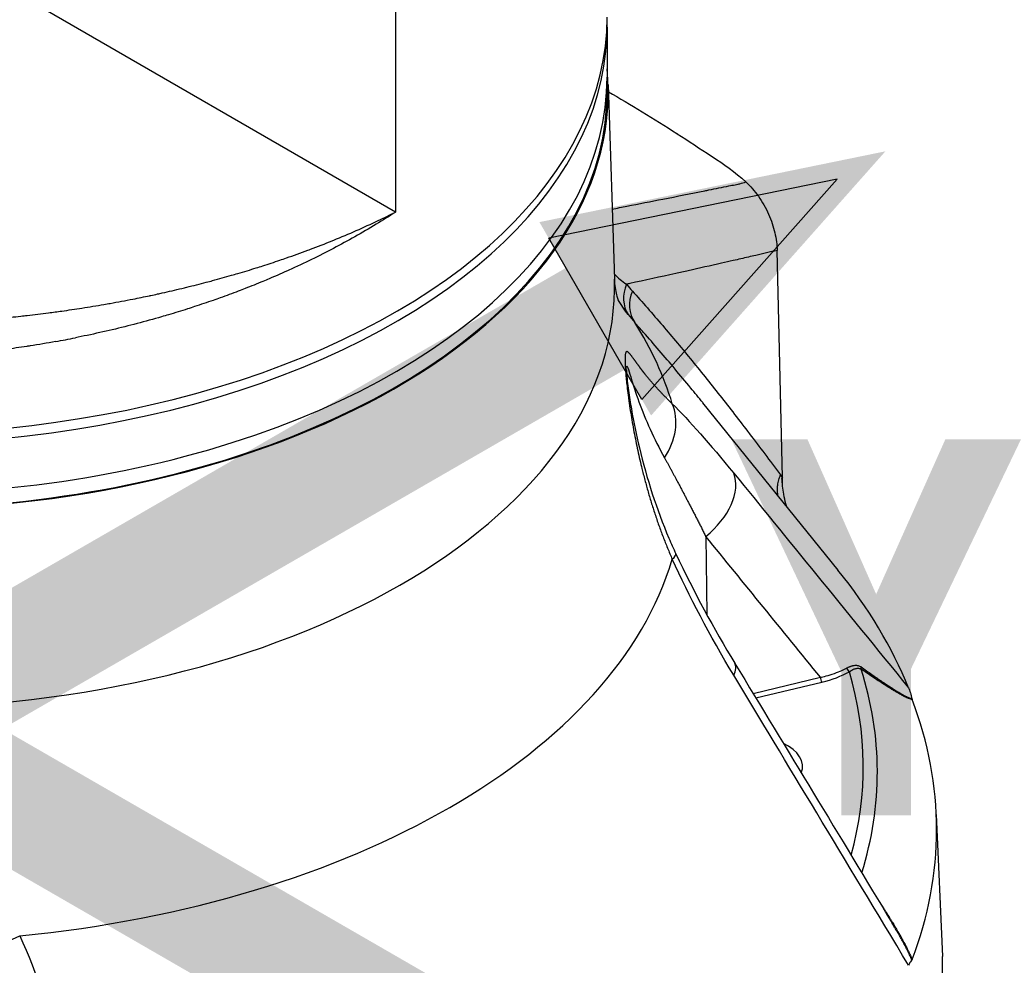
# Model space of a CAD drawing. Header units: millimetres. Extents: x 0 to 4378, y 0 to 2376.
# Tile 529 of 656: x 2749 to 2829, y 910 to 987. Entities that reach past the tile are written whole.
import ezdxf

# ---------------------------------------------------------------- set-up
doc = ezdxf.new("R2010")
doc.units = ezdxf.units.MM
doc.header["$LTSCALE"] = 0.2
doc.layers.add('01_Object Line', color=4, linetype='Continuous')
doc.layers.add('07_Special Line2', color=76, linetype='Continuous')
doc.layers.add('14_Mark', color=7, linetype='Continuous', true_color=0xe03c31)
doc.styles.add('Rainbow-5.0 Style', font='malgunsl.ttf')

# ---------------------------------------------------------------- blocks, each defined once
blk = doc.blocks.new('A$C0a0b2bc4')
for p, q in [((41.71930008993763, 163.6763724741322), (41.71930008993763, 112.0737885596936)), ((41.71930008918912, 112.0737885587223), (-2.969848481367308, 137.875080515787)), ((58.99999999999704, 127.1789753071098), (58.99999999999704, 121.8717475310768)), ((59.08152003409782, 122.5034584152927), (59.59169331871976, 106.5986017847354)), ((73.31876678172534, 90.38506142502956), (72.88828391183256, 108.940977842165)), ((66.80395074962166, 96.49617374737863), (77.85347398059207, 82.81968905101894)), ((73.16780081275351, 90.57915511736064), (73.27887333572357, 90.42994062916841)), ((73.3347547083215, 89.69589719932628), (73.31876678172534, 90.38506142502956)), ((67.05978453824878, 85.57417263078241), (67.13684783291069, 79.1877012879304)), ((67.15049614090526, 78.05662418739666), (67.15050255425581, 78.0560926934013)), ((70.92339744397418, 72.74015909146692), (76.42625228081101, 74.05517127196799)), ((71.14948475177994, 72.36730323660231), (76.54101840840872, 73.6566686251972)), ((85.8908081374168, 62.83490516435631), (86.38636048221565, 51.25172905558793))]:
    blk.add_line(p, q)
for centre, major_axis, ratio, start_param, end_param in [((-2.955857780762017e-12, 127.9954718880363), (59, -4.503342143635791e-14), 0.5773502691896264, 4.101409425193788, 6.283185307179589), ((-2.955857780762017e-12, 127.1789753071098), (59, -4.689391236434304e-14), 0.5773502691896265, 4.084224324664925, 6.295170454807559), ((-2.955857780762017e-12, 123.0964924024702), (59.00000000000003, -5.178843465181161e-14), 0.5773502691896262, 3.998893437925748, 6.283185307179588), ((-2.955857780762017e-12, 121.8717475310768), (59.09165072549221, 8.014422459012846e-15), 0.5773502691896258, 4.745744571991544, 6.338887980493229), ((-2.955857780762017e-12, 121.8717475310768), (59.00000000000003, 4.503342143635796e-15), 0.5773502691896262, 3.973424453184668, 6.283185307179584), ((-75.63831595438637, 227.9573877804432), (164.5503253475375, -100.6016185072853), 0.3513291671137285, 5.967917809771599, 5.973856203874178), ((-2.955857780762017e-12, 105.9614360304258), (59.6019114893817, 4.388850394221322e-15), 0.5773502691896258, 4.737196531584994, 6.301702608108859), ((63.19903910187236, 105.3815953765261), (-2.368057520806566, -1.841820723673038), 0.870762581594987, 5.26342019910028, 6.210688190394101), ((63.67077750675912, 104.8180073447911), (-2.228162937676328, -2.00880310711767), 0.8804475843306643, 5.199810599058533, 6.1677572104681), ((-2.655595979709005, 133.7295605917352), (60.54287430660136, -0.8121384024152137), 0.5091926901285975, 5.005395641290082, 5.034013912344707), ((82.56830777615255, 136.631153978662), (-18.1832721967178, -36.02230437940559), 0.4974367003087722, 6.048828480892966, 6.087912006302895), ((1.387206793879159e-09, 90.0578409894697), (65.25560367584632, -2.882065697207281e-09), 0.5773502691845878, 0.1694651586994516, 0.3520318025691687), ((-0.1387037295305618, 136.9986849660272), (-59.00693297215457, -2.660779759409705), 0.6253754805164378, 1.78346355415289, 1.811642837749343), ((60.09072567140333, 93.89928242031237), (3.558077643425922, 3.512845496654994), 0.7992260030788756, 4.958929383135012, 5.982419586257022), ((65.14702305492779, 88.13340239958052), (3.876821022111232, 3.157571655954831), 0.638680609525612, 4.685765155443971, 6.080709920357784), ((77.87711637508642, 91.69929753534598), (0.7157014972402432, 7.510516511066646), 0.6063612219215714, 1.798054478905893, 1.81461233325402), ((75.92485365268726, 89.59241555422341), (2.40727807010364, 1.790254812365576), 0.867413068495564, 2.140512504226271, 2.169895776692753), ((-2.046363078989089e-12, 90.05784098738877), (65.25560367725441, -6.846606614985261e-13), 0.5773502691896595, 4.881854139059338, 6.113720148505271), ((60.09072567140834, 82.026766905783), (4.522968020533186, 2.131375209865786), 0.1368333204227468, 5.851521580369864, 6.283181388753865), ((60.09072567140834, 82.026766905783), (4.522968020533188, 2.131375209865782), 0.1368333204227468, 6.283181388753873, 6.283188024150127), ((-5.140918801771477e-10, 61.85319587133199), (85.90660579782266, 1.048539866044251e-09), 0.5773502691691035, 0.2304668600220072, 0.4364521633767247), ((65.14702211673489, 72.62363555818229), (4.274898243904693, 2.593309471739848), 0.3496061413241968, 5.797005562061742, 6.282673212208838), ((65.14702211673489, 72.62363555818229), (4.274898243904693, 2.593309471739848), 0.3496061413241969, 6.282673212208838, 6.283178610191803), ((78.7895954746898, 74.75988508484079), (0.1491496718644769, -0.2602887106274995), 0.5751710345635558, 4.176187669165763, 5.499655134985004), ((79.98687268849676, 74.89880357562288), (-0.1705000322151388, -0.2468395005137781), 0.7301919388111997, 5.156942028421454, 5.894525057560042), ((76.5410184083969, 73.9016175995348), (0.06977634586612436, -0.2917726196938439), 0.3124597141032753, 4.08530629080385, 5.629921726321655), ((57.50403603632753, 88.93417263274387), (23.2475358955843, -12.47741501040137), 0.4066503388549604, 5.854651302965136, 6.03469168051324), ((-1.159605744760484e-11, 66.75822831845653), (79.92684109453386, 1.221245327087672e-14), 0.5773502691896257, 6.125546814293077, 6.452078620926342), ((-2.955857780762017e-12, 60.25097345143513), (83.02486869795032, 1.221245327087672e-14), 0.5773502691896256, 0.3066677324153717, 0.3066825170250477), ((-1.20508047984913e-11, 66.32073427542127), (81.0759077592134, 1.068589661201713e-14), 0.5773502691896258, 6.10607286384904, 6.463545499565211), ((83.95928623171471, 72.43030251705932), (0.02813664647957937, -0.2773602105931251), 0.2744758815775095, 5.173375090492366, 5.485464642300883), ((-3.865352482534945e-12, 61.61004274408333), (85.91700522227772, 6.869504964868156e-14), 0.5773502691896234, 6.067398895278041, 6.49897171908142), ((70.71067811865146, 66.75822831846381), (4.250000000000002, 7.63278329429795e-16), 0.5773502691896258, 1.133843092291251, 1.133855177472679), ((70.71067811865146, 66.75822831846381), (4.250000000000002, 3.816391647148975e-16), 0.5773502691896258, 6.069624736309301, 7.169765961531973), ((70.71067811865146, 66.75822831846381), (-4.250000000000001, 2.530267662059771e-13), 0.5773502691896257, 2.677830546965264, 2.677851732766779), ((57.5036983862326, 44.58209791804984), (23.24786992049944, 12.47761207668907), 0.4066477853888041, 0.2836536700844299, 0.2836620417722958), ((10.28190004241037, 53.26962802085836), (-4.563237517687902, -2.043737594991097), 0.1232512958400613, 0.6512047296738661, 1.674694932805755), ((-2.955857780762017e-12, 50.01979971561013), (86.4127087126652, 1.450228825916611e-14), 0.5773502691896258, 3.116897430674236, 6.307880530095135), ((83.95928599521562, 51.45322181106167), (0.06099550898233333, 0.5026406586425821), 0.1065215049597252, 3.236186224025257, 3.54827662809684)]:
    blk.add_ellipse(centre, major_axis=major_axis, ratio=ratio, start_param=start_param, end_param=end_param)
for points, knots in [([(59.10077278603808, 121.9032460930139), (60.01713601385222, 121.3730720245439), (60.9336186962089, 120.8281547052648), (61.84992176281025, 120.2695353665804), (62.79947269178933, 119.6906466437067), (63.74883054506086, 119.0970447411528), (64.69639265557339, 118.4907629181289), (64.70528493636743, 118.4850733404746), (64.714177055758, 118.4793826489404), (64.72306901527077, 118.4736908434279), (65.65898131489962, 117.8746068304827), (66.59356845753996, 117.2557057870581), (67.52844941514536, 116.6413450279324), (67.5477045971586, 116.6286914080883), (67.56695547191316, 116.6160426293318), (67.58620235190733, 116.6033987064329), (68.51031167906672, 115.9963202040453), (69.43419897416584, 115.3732696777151), (70.34263064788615, 114.5316169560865)], [0.5036687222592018, 0.5036687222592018, 0.5036687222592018, 0.5036687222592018, 0.624639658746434, 0.624639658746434, 0.624639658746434, 0.75, 0.75, 0.75, 0.751176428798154, 0.751176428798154, 0.751176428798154, 0.875, 0.875, 0.875, 0.877550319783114, 0.877550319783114, 0.877550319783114, 0.999999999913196, 0.999999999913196, 0.999999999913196, 0.999999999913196]), ([(59.4083736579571, 112.3136656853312), (59.81089033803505, 112.3926692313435), (60.21169098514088, 112.4714489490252), (61.60187278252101, 112.745090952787), (62.5823730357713, 112.9387912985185), (64.71104613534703, 113.3608404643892), (65.8546732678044, 113.5885895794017), (67.0930687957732, 113.8362997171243), (67.20295943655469, 113.8582901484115), (67.86251266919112, 113.9903319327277), (68.40867386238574, 114.0999124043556), (69.0335100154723, 114.2255516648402), (69.1158764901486, 114.2419873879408), (69.36921272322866, 114.2915500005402), (69.53791691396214, 114.3264562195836), (69.7519949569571, 114.3701351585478), (69.79731194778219, 114.3793461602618), (69.84267498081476, 114.388484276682)], [0.1899810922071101, 0.1899810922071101, 0.1899810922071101, 0.1899810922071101, 0.280114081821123, 0.280114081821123, 0.503954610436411, 0.503954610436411, 0.771411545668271, 0.771411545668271, 0.797493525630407, 0.797493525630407, 0.928160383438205, 0.928160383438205, 0.947989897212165, 0.947989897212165, 0.98899139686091, 0.98899139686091, 1, 1, 1, 1]), ([(70.34263064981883, 114.5316169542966), (70.70503328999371, 114.1958023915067), (71.05012817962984, 113.7945878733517), (71.68013660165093, 112.9044296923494), (71.96414908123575, 112.408273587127), (72.41294371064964, 111.3978381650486), (72.58011311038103, 110.8845458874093), (72.80989635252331, 109.8896563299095), (72.87508747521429, 109.3980602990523), (72.88828372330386, 108.9409780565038)], [-0.6617990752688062, -0.6617990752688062, -0.6617990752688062, -0.6617990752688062, -0.5003069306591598, -0.5003069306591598, -0.3310685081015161, -0.3310685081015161, -0.1652450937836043, -0.1652450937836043, -7.494949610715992e-06, -7.494949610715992e-06, -7.494949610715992e-06, -7.494949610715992e-06]), ([(41.71930008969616, 112.0737885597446), (41.19779765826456, 111.7338465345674), (40.66674965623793, 111.3995675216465), (39.55597696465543, 110.7243562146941), (38.97518765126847, 110.3840876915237), (37.81623547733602, 109.7298068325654), (37.23884027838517, 109.4152878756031), (36.06340010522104, 108.7977574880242), (35.46528110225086, 108.4947969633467), (34.24738891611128, 107.9004433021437), (33.62750774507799, 107.6091291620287), (32.93217857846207, 107.2947655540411), (32.86556915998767, 107.2647747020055), (32.33280998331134, 107.0258891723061), (31.86113381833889, 106.8203843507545), (31.21507513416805, 106.5470291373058), (31.04519918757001, 106.4758995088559), (30.39777378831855, 106.2076483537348), (29.91594375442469, 106.0138332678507), (29.24289609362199, 105.7511505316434), (29.0554265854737, 105.6788336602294), (28.37865568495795, 105.4208232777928), (27.88579526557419, 105.238643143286), (27.19691146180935, 104.9919041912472), (27.0039733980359, 104.923647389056), (26.30933591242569, 104.6809405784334), (25.80471107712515, 104.5102926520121), (25.10478079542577, 104.2813644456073), (24.91192121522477, 104.2190901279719), (24.20427905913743, 103.9935308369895), (23.68719446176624, 103.8343884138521), (22.97790703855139, 103.6237779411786), (22.78749597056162, 103.5679899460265), (22.59512625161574, 103.5123831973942), (22.59341441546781, 103.5118884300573), (21.92965718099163, 103.3200674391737), (21.26381138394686, 103.1365611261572), (19.9231551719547, 102.7846506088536), (19.24832810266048, 102.6162799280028), (17.89030724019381, 102.2947809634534), (17.20710356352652, 102.1416722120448), (16.19820887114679, 101.9281483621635), (15.87545327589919, 101.8617102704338), (15.55187032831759, 101.7969673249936)], [2.40414694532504e-12, 2.40414694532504e-12, 2.40414694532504e-12, 2.40414694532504e-12, 0.0120089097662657, 0.0120089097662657, 0.0246858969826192, 0.0246858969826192, 0.0368722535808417, 0.0368722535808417, 0.0491074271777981, 0.0491074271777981, 0.0614150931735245, 0.0614150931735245, 0.0627168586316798, 0.0627168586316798, 0.0718113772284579, 0.0718113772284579, 0.0750390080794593, 0.0750390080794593, 0.0840671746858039, 0.0840671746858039, 0.08753602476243, 0.08753602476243, 0.096548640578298, 0.096548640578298, 0.100041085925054, 0.100041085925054, 0.10908925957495, 0.10908925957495, 0.112520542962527, 0.112520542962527, 0.121654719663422, 0.121654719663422, 0.125, 0.125, 0.125030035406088, 0.125030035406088, 0.136645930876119, 0.136645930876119, 0.14828701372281, 0.14828701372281, 0.159942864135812, 0.159942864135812, 0.165405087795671, 0.165405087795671, 0.165405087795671, 0.165405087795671]), ([(16.09019639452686, 104.2256139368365), (16.69119333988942, 104.3192956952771), (17.28901750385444, 104.4177565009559), (18.05829139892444, 104.5512364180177), (18.23262871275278, 104.5819408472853), (19.02722005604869, 104.7239563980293), (19.64428984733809, 104.8400207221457), (20.71513872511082, 105.0515432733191), (21.17046000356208, 105.1447164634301), (21.65167032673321, 105.2466334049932), (21.67948304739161, 105.2525362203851), (21.892932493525, 105.2979317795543), (22.07825196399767, 105.3378924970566), (22.39322978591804, 105.4067443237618), (22.52309627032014, 105.4354037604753), (23.18830521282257, 105.5835998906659), (23.72184588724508, 105.7070668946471), (24.3901003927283, 105.8675886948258), (24.52718750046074, 105.9008320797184), (25.19562161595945, 106.0644632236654), (25.72442628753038, 106.1986664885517), (26.42165729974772, 106.3819813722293), (26.59307497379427, 106.4275661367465), (27.28674715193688, 106.6141314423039), (27.80583724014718, 106.7585856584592), (28.48638730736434, 106.9543995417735), (28.65156964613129, 107.0024341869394), (29.32768194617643, 107.2011287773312), (29.8347317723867, 107.3550446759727), (30.51154722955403, 107.5671002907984), (30.6856240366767, 107.6222395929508), (31.32978311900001, 107.8285002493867), (31.79593963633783, 107.9821864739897), (32.4407987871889, 108.200944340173), (32.62370029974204, 108.2636963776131), (33.39609427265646, 108.5316780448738), (33.97924928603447, 108.7416784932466), (34.62420541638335, 108.9824947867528), (34.69314537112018, 109.0083471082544), (35.35673057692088, 109.2582619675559), (35.94369915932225, 109.487636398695), (36.56898598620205, 109.740980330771), (36.61513617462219, 109.7597324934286), (37.28495378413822, 110.0326800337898), (37.89947949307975, 110.292948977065), (39.10996165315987, 110.8254901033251), (39.70591537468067, 111.0977661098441), (40.77447979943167, 111.6045913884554), (41.25018002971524, 111.8372414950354), (41.71930008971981, 112.0737885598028)], [0.839908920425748, 0.839908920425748, 0.839908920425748, 0.839908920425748, 0.849969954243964, 0.849969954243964, 0.852924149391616, 0.852924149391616, 0.863455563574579, 0.863455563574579, 0.871303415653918, 0.871303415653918, 0.871784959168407, 0.871784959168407, 0.875, 0.875, 0.877258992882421, 0.877258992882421, 0.886581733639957, 0.886581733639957, 0.88899155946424, 0.88899155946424, 0.89834749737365, 0.89834749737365, 0.901406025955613, 0.901406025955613, 0.910751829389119, 0.910751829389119, 0.913757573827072, 0.913757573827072, 0.92308825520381, 0.92308825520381, 0.926333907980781, 0.926333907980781, 0.935141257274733, 0.935141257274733, 0.938649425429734, 0.938649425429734, 0.950022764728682, 0.950022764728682, 0.951386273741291, 0.951386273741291, 0.963167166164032, 0.963167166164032, 0.964107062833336, 0.964107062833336, 0.976823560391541, 0.976823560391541, 0.989542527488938, 0.989542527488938, 0.999999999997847, 0.999999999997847, 0.999999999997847, 0.999999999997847]), ([(72.88828372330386, 108.9409780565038), (72.30467132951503, 108.805364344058), (71.72093157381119, 108.6690456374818), (71.13740887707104, 108.5337988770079), (70.93951547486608, 108.4879318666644), (70.74164447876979, 108.4421729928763), (70.54379605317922, 108.3965217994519), (70.12920597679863, 108.3008600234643), (69.71471099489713, 108.2056581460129), (69.30030622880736, 108.1108909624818), (68.98456980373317, 108.0386875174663), (68.66888574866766, 107.9667364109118), (68.35325234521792, 107.8950284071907), (67.44495205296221, 107.68867381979), (66.53706817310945, 107.4843253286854), (65.62956015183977, 107.2817731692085), (65.2861715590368, 107.2051302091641), (64.9428364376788, 107.1287430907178), (64.59955317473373, 107.0526037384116), (63.34902514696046, 106.7752398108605), (62.09918015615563, 106.5011446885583), (60.84993084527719, 106.2298819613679), (60.76421798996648, 106.2112702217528), (60.67850789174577, 106.1926718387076), (60.59280057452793, 106.1740866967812)], [0, 0, 0, 0, 0.142165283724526, 0.142165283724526, 0.142165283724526, 0.190378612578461, 0.190378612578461, 0.190378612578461, 0.291409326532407, 0.291409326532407, 0.291409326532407, 0.368384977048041, 0.368384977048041, 0.368384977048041, 0.589898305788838, 0.589898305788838, 0.589898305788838, 0.673715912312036, 0.673715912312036, 0.673715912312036, 0.979050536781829, 0.979050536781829, 0.979050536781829, 1, 1, 1, 1]), ([(59.59169331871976, 106.5986017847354), (59.59956350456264, 106.3532455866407), (59.62107035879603, 106.1132415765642), (59.68261581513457, 105.6775024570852), (59.72255484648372, 105.4819021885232), (59.80289919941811, 105.1624889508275), (59.8431688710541, 105.0387377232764), (59.89608228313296, 104.8933174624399), (59.91195388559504, 104.8587081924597), (59.91195388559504, 104.8587081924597)], [5.516304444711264, 5.516304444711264, 5.516304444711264, 5.516304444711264, 5.579154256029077, 5.579154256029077, 5.64200406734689, 5.64200406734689, 5.704853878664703, 5.704853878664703, 5.757961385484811, 5.757961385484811, 5.757961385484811, 5.757961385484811]), ([(-24.24660150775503, 105.6369079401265), (-24.23085628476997, 105.6331133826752), (-24.21510884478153, 105.6293228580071), (-24.04575899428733, 105.5886081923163), (-23.89194872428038, 105.5520636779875), (-23.6184451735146, 105.4878475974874), (-23.49882344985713, 105.4600211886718), (-22.86947182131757, 105.3149806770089), (-22.35659167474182, 105.2014704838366), (-21.29904933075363, 104.9769674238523), (-20.75407322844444, 104.8663791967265), (-19.90062687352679, 104.7011137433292), (-19.59432945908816, 104.6433698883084), (-18.47933952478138, 104.4388603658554), (-17.66512264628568, 104.3003151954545), (-16.25516449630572, 104.0788963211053), (-15.66216103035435, 103.9913038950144), (-14.40501290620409, 103.8172717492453), (-13.74024824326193, 103.7320295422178), (-12.68074472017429, 103.6069290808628), (-12.28787605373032, 103.5628669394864), (-11.34522741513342, 103.4626851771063), (-10.79608221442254, 103.4088154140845), (-9.713849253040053, 103.311360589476), (-9.18077330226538, 103.2675159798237), (-8.133625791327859, 103.1894362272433), (-7.619564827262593, 103.154910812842), (-6.801411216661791, 103.105928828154), (-6.497401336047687, 103.0890382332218), (-5.604794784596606, 103.0432571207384), (-5.016080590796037, 103.017933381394), (-3.857220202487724, 102.977620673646), (-3.287080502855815, 102.9623280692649), (-2.295318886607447, 102.9435934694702), (-1.873724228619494, 102.938101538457), (-1.17864326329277, 102.9331127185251), (-0.9051721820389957, 102.932187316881), (-0.4517063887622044, 102.9323654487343), (-0.2717113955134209, 102.9328846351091), (0.5074836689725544, 102.9370710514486), (1.107826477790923, 102.9452061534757), (2.199883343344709, 102.9689847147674), (2.691439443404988, 102.9829877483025), (3.793184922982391, 103.0218015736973), (4.403345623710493, 103.0484061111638), (5.513705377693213, 103.1061180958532), (6.014168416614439, 103.135583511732), (7.107349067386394, 103.2074780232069), (7.699674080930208, 103.251303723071), (8.834401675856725, 103.3445313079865), (9.377107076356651, 103.3932349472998), (10.02859806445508, 103.4565967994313), (10.13953170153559, 103.4675578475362), (10.53672666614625, 103.5074178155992), (10.82242462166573, 103.5372339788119), (11.27602074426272, 103.5863710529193), (11.4444019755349, 103.6050092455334), (12.19422531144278, 103.6897665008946), (12.7730856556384, 103.7599924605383), (13.71226765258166, 103.8816293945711), (14.07430526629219, 103.9304042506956), (14.43521608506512, 103.9808955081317)], [0.6220860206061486, 0.6220860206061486, 0.6220860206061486, 0.6220860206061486, 0.622357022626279, 0.622357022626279, 0.625, 0.625, 0.62705057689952, 0.62705057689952, 0.63577706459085, 0.63577706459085, 0.644936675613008, 0.644936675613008, 0.650038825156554, 0.650038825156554, 0.663453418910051, 0.663453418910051, 0.673107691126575, 0.673107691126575, 0.683829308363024, 0.683829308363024, 0.690122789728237, 0.690122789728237, 0.698895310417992, 0.698895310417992, 0.707405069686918, 0.707405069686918, 0.715606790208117, 0.715606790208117, 0.720455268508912, 0.720455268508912, 0.729840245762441, 0.729840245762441, 0.738925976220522, 0.738925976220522, 0.745643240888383, 0.745643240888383, 0.75, 0.75, 0.752867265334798, 0.752867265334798, 0.762411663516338, 0.762411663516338, 0.770215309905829, 0.770215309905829, 0.779904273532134, 0.779904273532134, 0.787870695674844, 0.787870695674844, 0.797338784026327, 0.797338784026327, 0.806071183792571, 0.806071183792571, 0.807865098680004, 0.807865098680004, 0.8125, 0.8125, 0.815242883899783, 0.815242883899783, 0.824734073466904, 0.824734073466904, 0.830718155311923, 0.830718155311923, 0.830718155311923, 0.830718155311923]), ([(61.06454355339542, 105.6105040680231), (61.46506674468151, 105.1662520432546), (61.87187744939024, 104.7087943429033), (62.28488099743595, 104.2379046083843), (62.69623505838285, 103.7688955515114), (63.11373242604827, 103.2865611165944), (63.53729908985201, 102.790727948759), (63.93215698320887, 102.3285016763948), (64.33228938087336, 101.8545446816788), (64.73765369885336, 101.368761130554), (65.13383306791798, 100.8939847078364), (65.53500988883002, 100.4079114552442), (65.94116177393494, 99.91049637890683), (66.33881398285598, 99.42349087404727), (66.74123515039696, 98.92561315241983), (67.14842194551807, 98.41686616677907), (67.54768537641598, 97.91801878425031), (67.95153072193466, 97.40872090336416), (68.35997279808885, 96.88902111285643), (68.75704727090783, 96.38378540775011), (69.15846615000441, 95.86871870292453), (69.56426062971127, 95.34391042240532), (69.96428715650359, 94.82656175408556), (70.36856572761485, 94.29974634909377), (70.77714410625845, 93.76359535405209), (71.19179402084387, 93.21947707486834), (71.61087233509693, 92.6657433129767), (72.03444915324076, 92.10258242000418), (72.45802597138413, 91.53942152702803), (72.88610118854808, 90.9668332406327), (73.3187667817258, 90.38506142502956)], [0, 0, 0, 0, 0.111506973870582, 0.111506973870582, 0.111506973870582, 0.222568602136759, 0.222568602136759, 0.222568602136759, 0.326102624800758, 0.326102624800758, 0.326102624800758, 0.427290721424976, 0.427290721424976, 0.427290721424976, 0.526361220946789, 0.526361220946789, 0.526361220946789, 0.623503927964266, 0.623503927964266, 0.623503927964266, 0.717942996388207, 0.717942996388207, 0.717942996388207, 0.811039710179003, 0.811039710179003, 0.811039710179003, 0.905519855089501, 0.905519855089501, 0.905519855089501, 0.999999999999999, 0.999999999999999, 0.999999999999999, 0.999999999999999]), ([(13.94225815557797, 101.4901387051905), (13.24884801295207, 101.3644664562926), (12.55168982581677, 101.2464583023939), (11.75983464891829, 101.1218468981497), (11.66884389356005, 101.1076677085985), (11.0062276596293, 101.0054283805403), (10.43187182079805, 100.922362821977), (9.27941860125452, 100.7668061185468), (8.701326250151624, 100.6943034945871), (7.542201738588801, 100.5599673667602), (6.961170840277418, 100.4981303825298), (5.797114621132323, 100.3852066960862), (5.214089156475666, 100.3341221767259), (4.231884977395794, 100.2572229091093), (3.832869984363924, 100.228524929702), (2.847677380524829, 100.1639111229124), (2.261576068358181, 100.1309325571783), (1.136073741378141, 100.0779977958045), (0.5943093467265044, 100.0571463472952), (0.05370955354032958, 100.0409351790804), (-0.6624424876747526, 100.0194849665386), (-1.375754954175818, 100.0061727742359), (-2.80122049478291, 99.99559615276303), (-3.513373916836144, 99.99833211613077), (-4.935374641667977, 100.0198018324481), (-5.645224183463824, 100.0385099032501), (-7.060388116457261, 100.0917885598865), (-7.765708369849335, 100.1262832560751), (-9.082542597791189, 100.2056132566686), (-9.694200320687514, 100.2484937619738), (-10.6798964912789, 100.3274062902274), (-11.05422445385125, 100.3596599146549), (-12.3645677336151, 100.4806221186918), (-13.29500031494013, 100.5810017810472), (-15.14446469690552, 100.8093761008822), (-16.06346439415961, 100.9374351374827), (-17.88907497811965, 101.2209141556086), (-18.79562959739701, 101.3764304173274), (-20.19536305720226, 101.6394811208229), (-20.69463681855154, 101.7379540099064), (-21.6301475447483, 101.9312151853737), (-22.06701888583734, 102.0251210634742), (-23.22879529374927, 102.2846181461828), (-23.95130745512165, 102.4563355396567), (-25.38450132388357, 102.8179044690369), (-26.09519257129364, 103.0077400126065), (-27.16871508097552, 103.3107828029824), (-27.53616235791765, 103.417472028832), (-27.90175161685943, 103.5266060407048)], [0.174423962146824, 0.174423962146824, 0.174423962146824, 0.174423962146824, 0.186030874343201, 0.186030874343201, 0.187536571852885, 0.187536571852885, 0.19698807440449, 0.19698807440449, 0.206429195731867, 0.206429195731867, 0.215867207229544, 0.215867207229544, 0.225307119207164, 0.225307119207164, 0.231761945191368, 0.231761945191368, 0.24124683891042, 0.24124683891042, 0.25, 0.250036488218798, 0.250036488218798, 0.261644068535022, 0.261644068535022, 0.273251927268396, 0.273251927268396, 0.284841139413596, 0.284841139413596, 0.296375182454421, 0.296375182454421, 0.306393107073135, 0.306393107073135, 0.312531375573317, 0.312531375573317, 0.327890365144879, 0.327890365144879, 0.343285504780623, 0.343285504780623, 0.358735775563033, 0.358735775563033, 0.367376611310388, 0.367376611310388, 0.37502242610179, 0.37502242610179, 0.387822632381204, 0.387822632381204, 0.400611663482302, 0.400611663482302, 0.4073154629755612, 0.4073154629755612, 0.4073154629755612, 0.4073154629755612]), ([(66.80900942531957, 96.49915618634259), (66.48148986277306, 96.9043588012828), (66.15692441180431, 97.30282089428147), (65.40052255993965, 98.22413394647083), (64.97113211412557, 98.74141122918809), (64.11382021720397, 99.76266076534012), (63.68614155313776, 100.2660856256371), (62.82629776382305, 101.2661177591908), (62.39457173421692, 101.7617520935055), (61.72863486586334, 102.5164108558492), (61.49018733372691, 102.7845874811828), (61.2537433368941, 103.0485137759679)], [0.5195872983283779, 0.5195872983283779, 0.5195872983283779, 0.5195872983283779, 0.599951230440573, 0.599951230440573, 0.708596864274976, 0.708596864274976, 0.819646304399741, 0.819646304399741, 0.934883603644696, 0.934883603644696, 1, 1, 1, 1]), ([(60.56939191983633, 99.17279899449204), (60.56806600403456, 99.21414884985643), (60.56732742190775, 99.25204317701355), (60.56631884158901, 99.59265351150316), (60.61807018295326, 99.52416651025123), (60.75062968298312, 99.17713171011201), (60.832832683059, 98.90439101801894), (61.11267611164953, 97.99980491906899), (61.33891754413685, 97.2897019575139), (62.13038281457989, 95.10953906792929), (62.80931012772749, 93.56135525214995), (63.68174013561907, 91.99887223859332)], [0.4930643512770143, 0.4930643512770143, 0.4930643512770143, 0.4930643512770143, 0.5, 0.5, 0.5625, 0.5625, 0.624999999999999, 0.624999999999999, 0.749999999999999, 0.749999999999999, 1, 1, 1, 1]), ([(60.56939191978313, 99.17279899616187), (60.5699346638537, 99.15587304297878), (60.57108441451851, 99.12803644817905), (60.57512452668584, 99.05395675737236), (60.57825449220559, 99.00510562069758), (60.58774076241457, 98.87608576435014), (60.59494515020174, 98.790218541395), (60.61597218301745, 98.56337735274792), (60.63141524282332, 98.41507824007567), (60.67716210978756, 98.01082013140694), (60.71085653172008, 97.74597243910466), (60.81641433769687, 96.9803958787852), (60.89677789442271, 96.46974285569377), (61.16714376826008, 94.90972183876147), (61.38407028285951, 93.85687740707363), (62.23709833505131, 90.28488766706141), (63.03089366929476, 87.79343431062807), (64.22795597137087, 84.99667764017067), (64.41707395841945, 84.57536521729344), (64.61369289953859, 84.15814379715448)], [0, 0, 0, 0, 0.02027407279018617, 0.02027407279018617, 0.04346717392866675, 0.04346717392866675, 0.07605452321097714, 0.07605452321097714, 0.1255481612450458, 0.1255481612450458, 0.2081311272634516, 0.2081311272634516, 0.363101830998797, 0.363101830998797, 0.684164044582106, 0.684164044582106, 1.466210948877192, 1.466210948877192, 1.606267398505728, 1.606267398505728, 1.606267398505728, 1.606267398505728]), ([(72.97498187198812, 88.85801498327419), (72.96116686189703, 88.91769969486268), (72.94956857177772, 88.97822211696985), (72.92990283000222, 89.1071687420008), (72.922356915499, 89.17573567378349), (72.91290040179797, 89.3139038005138), (72.9109987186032, 89.38350584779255), (72.91281312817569, 89.52322412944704), (72.91654607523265, 89.5933406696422), (72.92954556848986, 89.73356820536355), (72.93883646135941, 89.80367719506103), (72.96285336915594, 89.94366907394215), (72.97763270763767, 90.01354205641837), (73.01239542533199, 90.15221015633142), (73.03241137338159, 90.22099491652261), (73.07746647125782, 90.35731592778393), (73.10256353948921, 90.42482622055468), (73.14207081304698, 90.52067393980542), (73.15472771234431, 90.55005436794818), (73.16780083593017, 90.57915510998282)], [0.4226078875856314, 0.4226078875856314, 0.4226078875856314, 0.4226078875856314, 0.484120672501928, 0.484120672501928, 0.552325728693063, 0.552325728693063, 0.620638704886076, 0.620638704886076, 0.68915829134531, 0.68915829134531, 0.757983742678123, 0.757983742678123, 0.827501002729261, 0.827501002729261, 0.897468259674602, 0.897468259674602, 0.968291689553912, 0.968291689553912, 1, 1, 1, 1]), ([(73.68129708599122, 87.98359021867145), (73.65647110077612, 88.06137977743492), (73.63320942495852, 88.13953994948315), (73.5372736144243, 88.48184665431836), (73.47860641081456, 88.74873849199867), (73.35187343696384, 89.46412005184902), (73.30696796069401, 89.90664044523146), (73.28494710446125, 90.30734073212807)], [1.212307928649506, 1.212307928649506, 1.212307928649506, 1.212307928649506, 1.237390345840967, 1.237390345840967, 1.321764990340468, 1.321764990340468, 1.465056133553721, 1.465056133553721, 1.465056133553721, 1.465056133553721]), ([(76.4262527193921, 74.05517137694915), (76.54541431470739, 74.08086654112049), (76.70241597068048, 74.11625298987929), (77.08780588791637, 74.21876805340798), (77.3463198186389, 74.29659143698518), (78.02968608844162, 74.53752859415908), (78.35905434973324, 74.69748316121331), (78.5843795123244, 74.81920505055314)], [0, 0, 0, 0, 0.249999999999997, 0.249999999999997, 0.499999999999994, 0.499999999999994, 0.9999998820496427, 0.9999998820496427, 0.9999998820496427, 0.9999998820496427]), ([(78.5843795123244, 74.81920505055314), (78.60849956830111, 74.83222104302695), (78.63211166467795, 74.84447024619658), (78.65532051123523, 74.85605307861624), (78.68021104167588, 74.86847518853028), (78.7046381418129, 74.88013141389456), (78.72875065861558, 74.89112720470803), (78.75353026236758, 74.90242720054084), (78.77797810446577, 74.91303026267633), (78.80226894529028, 74.9230236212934), (78.82671803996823, 74.93308208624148), (78.85100849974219, 74.94252343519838), (78.87532493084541, 74.95140118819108), (78.89926211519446, 74.96014048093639), (78.92322480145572, 74.96833413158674), (78.94738971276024, 74.97599128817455), (78.9702994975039, 74.98325073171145), (78.99339125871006, 74.99002822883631), (79.01681232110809, 74.99628851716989), (79.03934362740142, 75.00231097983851), (79.06217984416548, 75.00785517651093), (79.0854464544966, 75.01284395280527), (79.10728181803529, 75.01752584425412), (79.12949632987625, 75.02171873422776), (79.15218706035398, 75.02531400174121), (79.16536224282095, 75.027401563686), (79.17869784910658, 75.02928678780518), (79.19221159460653, 75.03094028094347), (79.23266394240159, 75.0358898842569), (79.27175903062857, 75.03856793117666), (79.30959806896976, 75.03894504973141), (79.35245820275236, 75.03937221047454), (79.39370844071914, 75.0368478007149), (79.43350654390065, 75.03135129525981), (79.4803292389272, 75.02488462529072), (79.52514523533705, 75.01430580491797), (79.56818260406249, 74.99959231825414), (79.60808604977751, 74.9859502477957), (79.64646100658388, 74.9687554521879), (79.68343980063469, 74.947972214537), (79.70642130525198, 74.93505589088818), (79.72886249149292, 74.92075317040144), (79.75078420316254, 74.90504723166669)], [0, 0, 0, 0, 0.0562773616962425, 0.0562773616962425, 0.0562773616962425, 0.116632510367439, 0.116632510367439, 0.116632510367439, 0.178657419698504, 0.178657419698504, 0.178657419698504, 0.241086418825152, 0.241086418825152, 0.241086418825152, 0.302541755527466, 0.302541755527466, 0.302541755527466, 0.36080509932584, 0.36080509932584, 0.36080509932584, 0.41685504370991, 0.41685504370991, 0.41685504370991, 0.469457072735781, 0.469457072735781, 0.469457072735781, 0.5, 0.5, 0.5, 0.591427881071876, 0.591427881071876, 0.591427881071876, 0.694987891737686, 0.694987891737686, 0.694987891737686, 0.816826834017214, 0.816826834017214, 0.816826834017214, 0.929793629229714, 0.929793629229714, 0.929793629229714, 1, 1, 1, 1]), ([(79.7508201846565, 74.90502145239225), (79.89922026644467, 74.79869888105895), (80.04466285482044, 74.69501030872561), (80.18713692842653, 74.59405299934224), (80.33247815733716, 74.49106402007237), (80.47472974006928, 74.39091722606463), (80.61389338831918, 74.29368881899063), (80.75666396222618, 74.19394038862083), (80.89618440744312, 74.09726396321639), (81.03243875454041, 74.0037088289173), (81.04790835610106, 73.99308707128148), (81.06333583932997, 73.9825055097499), (81.07872116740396, 73.9719641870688), (81.21689194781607, 73.8772958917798), (81.35166208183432, 73.78589570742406), (81.48298117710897, 73.69778743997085), (81.54767456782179, 73.65438154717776), (81.61153015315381, 73.61177390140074), (81.67454064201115, 73.56996325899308), (81.72412050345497, 73.5370645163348), (81.77528926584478, 73.50325880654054), (81.82705050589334, 73.46918239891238), (81.87776021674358, 73.4357982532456), (81.92903832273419, 73.40215460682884), (81.97997102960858, 73.36881850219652), (82.02860507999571, 73.33698689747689), (82.07694598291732, 73.3054240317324), (82.12420830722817, 73.2746273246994), (82.17147063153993, 73.24383061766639), (82.21765407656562, 73.21380074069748), (82.26199795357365, 73.18499423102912), (82.3263299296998, 73.14320312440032), (82.38735501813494, 73.10363863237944), (82.44588142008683, 73.0659188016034), (82.50120865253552, 73.03026081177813), (82.55430287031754, 72.99625036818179), (82.60581681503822, 72.96357622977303), (82.65621362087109, 72.93161066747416), (82.70509817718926, 72.90092354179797), (82.75305043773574, 72.87124513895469), (82.79926470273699, 72.84264240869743), (82.84461328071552, 72.8149763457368), (82.8895826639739, 72.7880313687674), (82.933933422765, 72.76145706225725), (82.97791589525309, 72.73558384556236), (83.02195840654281, 72.71023464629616), (83.06024622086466, 72.68819763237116), (83.09861218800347, 72.66642460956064), (83.13729668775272, 72.64491600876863), (83.1509588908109, 72.63731981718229), (83.16466048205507, 72.62975690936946), (83.17841080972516, 72.62222846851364), (83.23035554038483, 72.59378821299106), (83.28090631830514, 72.56701214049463), (83.32997193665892, 72.54190639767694), (83.36694559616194, 72.52298783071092), (83.40307572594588, 72.5050163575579), (83.43832853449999, 72.48798761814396), (83.45249459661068, 72.48114475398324), (83.46651964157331, 72.47445362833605), (83.48040180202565, 72.46791414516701), (83.53140949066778, 72.44388590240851), (83.58048806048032, 72.42190494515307), (83.62756361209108, 72.40192233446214), (83.67500581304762, 72.38178408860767), (83.72041388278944, 72.363674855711), (83.76373033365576, 72.3475239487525), (83.80637211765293, 72.33162459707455), (83.84698720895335, 72.31762261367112), (83.88553449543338, 72.30543843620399), (83.89152714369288, 72.30354425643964), (83.8974698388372, 72.30169399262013), (83.9033624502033, 72.29988732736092)], [6.342677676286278e-06, 6.342677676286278e-06, 6.342677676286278e-06, 6.342677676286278e-06, 0.07848472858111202, 0.07848472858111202, 0.07848472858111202, 0.158542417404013, 0.158542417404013, 0.158542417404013, 0.240675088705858, 0.240675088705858, 0.240675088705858, 0.25, 0.25, 0.25, 0.333744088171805, 0.333744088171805, 0.333744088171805, 0.375, 0.375, 0.375, 0.407462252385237, 0.407462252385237, 0.407462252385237, 0.43926503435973, 0.43926503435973, 0.43926503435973, 0.469632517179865, 0.469632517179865, 0.469632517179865, 0.5, 0.5, 0.5, 0.544055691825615, 0.544055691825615, 0.544055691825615, 0.585703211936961, 0.585703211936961, 0.585703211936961, 0.626447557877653, 0.626447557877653, 0.626447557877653, 0.665715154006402, 0.665715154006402, 0.665715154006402, 0.704442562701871, 0.704442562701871, 0.704442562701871, 0.738109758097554, 0.738109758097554, 0.738109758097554, 0.75, 0.75, 0.75, 0.7949178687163, 0.7949178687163, 0.7949178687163, 0.8287659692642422, 0.8287659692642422, 0.8287659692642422, 0.842367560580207, 0.842367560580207, 0.842367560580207, 0.892344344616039, 0.892344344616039, 0.892344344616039, 0.942710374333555, 0.942710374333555, 0.942710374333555, 0.992291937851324, 0.992291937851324, 0.992291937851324, 0.999999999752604, 0.999999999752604, 0.999999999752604, 0.999999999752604]), ([(78.78959364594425, 74.51494283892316), (78.83646479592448, 74.54699694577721), (78.88325149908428, 74.5774801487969), (78.97506160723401, 74.63315402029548), (79.02009284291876, 74.65848677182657), (79.10809840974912, 74.70301983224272), (79.15108434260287, 74.7224227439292), (79.23486751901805, 74.75462142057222), (79.27568181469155, 74.76765844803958), (79.35528122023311, 74.78693984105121), (79.39408724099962, 74.7934090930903), (79.46848233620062, 74.79924217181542), (79.5041214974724, 74.79902201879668), (79.57322587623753, 74.79184112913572), (79.60672433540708, 74.78509430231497), (79.67094356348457, 74.76492010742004), (79.70172182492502, 74.75178936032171), (79.74145994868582, 74.72963709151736), (79.75117325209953, 74.72379029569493), (79.7607871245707, 74.71755224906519)], [0, 0, 0, 0, 0.138562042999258, 0.138562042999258, 0.272510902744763, 0.272510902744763, 0.401157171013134, 0.401157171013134, 0.524438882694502, 0.524438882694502, 0.643329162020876, 0.643329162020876, 0.754831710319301, 0.754831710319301, 0.862791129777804, 0.862791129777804, 0.966147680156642, 0.966147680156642, 1, 1, 1, 1]), ([(83.92444452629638, 72.23108067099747), (83.88490636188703, 72.24159778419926), (83.84351452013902, 72.25406800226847), (83.80026272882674, 72.26849484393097), (83.7551891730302, 72.28352934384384), (83.70809491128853, 72.30068979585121), (83.65898845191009, 72.319981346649), (83.63161679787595, 72.33073434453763), (83.60362032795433, 72.34214937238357), (83.57500374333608, 72.35422571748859), (83.5234690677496, 72.37597361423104), (83.46991383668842, 72.39986882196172), (83.41434091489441, 72.42591629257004), (83.4002401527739, 72.4325254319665), (83.38600961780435, 72.43927304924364), (83.37164963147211, 72.44615902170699), (83.35575341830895, 72.45378165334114), (83.33876300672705, 72.46204038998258), (83.32129105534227, 72.47064613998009), (83.30289806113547, 72.47970554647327), (83.2839714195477, 72.48914955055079), (83.26525578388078, 72.49859593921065), (83.24487415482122, 72.5088832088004), (83.22474321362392, 72.5191726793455), (83.20585626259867, 72.52892265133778), (83.18502449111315, 72.5396765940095), (83.16570734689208, 72.54977235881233), (83.14926075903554, 72.5584469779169), (83.12184746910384, 72.5729058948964), (83.09333153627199, 72.58818291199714), (83.06374529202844, 72.60423149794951), (83.01587971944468, 72.63019541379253), (82.96507896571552, 72.65836414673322), (82.91136740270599, 72.68870822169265), (82.86210894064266, 72.71653653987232), (82.81040225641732, 72.74619455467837), (82.75628550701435, 72.7776249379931), (82.75139320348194, 72.78046633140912), (82.74648121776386, 72.78332218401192), (82.74154958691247, 72.78619243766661), (82.70797703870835, 72.80573196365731), (82.6726123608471, 72.8264551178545), (82.6359987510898, 72.84806950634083), (82.59911437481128, 72.86984373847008), (82.56096255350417, 72.89252247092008), (82.52212404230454, 72.9157670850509), (82.48236344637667, 72.93956356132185), (82.44188334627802, 72.96395293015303), (82.40133190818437, 72.98853135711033), (82.35791609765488, 73.01484589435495), (82.31441878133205, 73.04137687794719), (82.27166060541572, 73.06758573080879), (82.25245829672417, 73.07935588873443), (82.23340535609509, 73.09106055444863), (82.21457730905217, 73.10264874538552), (82.14728058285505, 73.14406819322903), (82.07892858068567, 73.18647630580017), (82.00958812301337, 73.22979478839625), (81.84544210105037, 73.3323403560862), (81.67553063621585, 73.44011125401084), (81.49979340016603, 73.55324088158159), (81.34807716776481, 73.65090715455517), (81.19201904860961, 73.75256750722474), (81.03160456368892, 73.85827528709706), (80.87743553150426, 73.95986752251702), (80.71924264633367, 74.06519849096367), (80.55703755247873, 74.17427938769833), (80.40230513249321, 74.2783350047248), (80.24392167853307, 74.3858031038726), (80.08192050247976, 74.49665697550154), (79.97640532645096, 74.56885870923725), (79.86935589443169, 74.64249603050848), (79.7607871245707, 74.71755224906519)], [1.529585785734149e-07, 1.529585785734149e-07, 1.529585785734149e-07, 1.529585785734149e-07, 0.0476556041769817, 0.0476556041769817, 0.0476556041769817, 0.0973183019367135, 0.0973183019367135, 0.0973183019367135, 0.125, 0.125, 0.125, 0.174851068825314, 0.174851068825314, 0.174851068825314, 0.1875, 0.1875, 0.1875, 0.201502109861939, 0.201502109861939, 0.201502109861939, 0.216242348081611, 0.216242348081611, 0.216242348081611, 0.232294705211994, 0.232294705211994, 0.232294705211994, 0.25, 0.25, 0.25, 0.279511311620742, 0.279511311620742, 0.279511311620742, 0.327255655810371, 0.327255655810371, 0.327255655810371, 0.371041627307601, 0.371041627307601, 0.371041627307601, 0.375, 0.375, 0.375, 0.401947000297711, 0.401947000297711, 0.401947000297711, 0.429093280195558, 0.429093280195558, 0.429093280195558, 0.456884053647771, 0.456884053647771, 0.456884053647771, 0.486637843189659, 0.486637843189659, 0.486637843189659, 0.5, 0.5, 0.5, 0.547760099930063, 0.547760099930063, 0.547760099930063, 0.660820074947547, 0.660820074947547, 0.660820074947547, 0.758426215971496, 0.758426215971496, 0.758426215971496, 0.852232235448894, 0.852232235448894, 0.852232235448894, 0.941716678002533, 0.941716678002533, 0.941716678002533, 1, 1, 1, 1]), ([(83.63522269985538, 73.1830157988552), (83.68136073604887, 73.06948753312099), (83.72727111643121, 72.93676511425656), (83.7724172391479, 72.78757821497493), (83.81758908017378, 72.63830632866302), (83.86137289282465, 72.47463185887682), (83.9032856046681, 72.3002071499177)], [-0.121398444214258, -0.121398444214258, -0.121398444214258, -0.121398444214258, -0.060747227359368, -0.060747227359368, -0.060747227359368, -6.145943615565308e-05, -6.145943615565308e-05, -6.145943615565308e-05, -6.145943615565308e-05]), ([(81.17280973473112, 55.81734365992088), (81.30688401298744, 55.61145488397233), (81.43770968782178, 55.40862941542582), (81.56528520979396, 55.20887942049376), (81.62380532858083, 55.1172521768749), (81.68164185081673, 55.02627219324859), (81.73879574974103, 54.93594116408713), (81.83090329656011, 54.79036632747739), (81.9212430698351, 54.64646405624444), (82.0097965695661, 54.5042754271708), (82.0153278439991, 54.49539396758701), (82.0208524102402, 54.48651874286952), (82.02637022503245, 54.47764977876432), (82.05456587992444, 54.43232998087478), (82.08107792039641, 54.38959301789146), (82.10726890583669, 54.34727523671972), (82.13277137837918, 54.30606991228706), (82.15796964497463, 54.26526183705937), (82.18410427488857, 54.22283428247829), (82.20792739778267, 54.18415928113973), (82.23252873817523, 54.14413852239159), (82.25883115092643, 54.10123009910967), (82.27268276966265, 54.07863327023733), (82.28700586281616, 54.05523534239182), (82.30193268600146, 54.03080929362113), (82.37767055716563, 53.90687287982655), (82.4499190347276, 53.78765801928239), (82.51893498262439, 53.67271352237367), (82.60301401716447, 53.53268179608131), (82.68229607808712, 53.3989879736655), (82.75729134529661, 53.27079843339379), (82.8678925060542, 53.08174767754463), (82.96917353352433, 52.90466934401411), (83.06283516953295, 52.7368441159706), (83.10926699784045, 52.65364642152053), (83.15395053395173, 52.57271217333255), (83.1969858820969, 52.49368154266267), (83.23121717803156, 52.43081877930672), (83.26440656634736, 52.36916061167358), (83.29661512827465, 52.30852901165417), (83.32689668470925, 52.25152493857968), (83.35514739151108, 52.19784302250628), (83.38203648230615, 52.14625398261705), (83.40654979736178, 52.0992230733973), (83.42993160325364, 52.05393145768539), (83.45266682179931, 52.00943965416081), (83.47452847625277, 51.96665737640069), (83.49579246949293, 51.92461461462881), (83.51686624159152, 51.88246887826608), (83.53653459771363, 51.84313385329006), (83.55603734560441, 51.80370910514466), (83.57568296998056, 51.76350364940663), (83.59027885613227, 51.7336326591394), (83.60495321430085, 51.70333061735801), (83.61982272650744, 51.6723117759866), (83.64768750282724, 51.61418390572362), (83.67542766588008, 51.55510305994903), (83.70306060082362, 51.4951004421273), (83.72992465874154, 51.43676737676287), (83.75668745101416, 51.37756326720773), (83.78335039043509, 51.31749584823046), (83.80873266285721, 51.26031357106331), (83.83402450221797, 51.20234897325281), (83.8592128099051, 51.14358822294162), (83.88104082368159, 51.09266656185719), (83.9027909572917, 51.0411467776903), (83.92444452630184, 50.98900583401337)], [0.2589224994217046, 0.2589224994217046, 0.2589224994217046, 0.2589224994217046, 0.33849796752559, 0.33849796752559, 0.33849796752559, 0.375000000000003, 0.375000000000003, 0.375000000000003, 0.433825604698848, 0.433825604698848, 0.433825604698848, 0.437500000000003, 0.437500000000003, 0.437500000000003, 0.456275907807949, 0.456275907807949, 0.456275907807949, 0.474558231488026, 0.474558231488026, 0.474558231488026, 0.491223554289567, 0.491223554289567, 0.491223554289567, 0.500000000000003, 0.500000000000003, 0.500000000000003, 0.544531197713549, 0.544531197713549, 0.544531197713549, 0.598781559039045, 0.598781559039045, 0.598781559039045, 0.678788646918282, 0.678788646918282, 0.678788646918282, 0.718451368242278, 0.718451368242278, 0.718451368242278, 0.750000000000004, 0.750000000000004, 0.750000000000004, 0.779661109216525, 0.779661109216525, 0.779661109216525, 0.806701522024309, 0.806701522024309, 0.806701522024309, 0.832702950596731, 0.832702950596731, 0.832702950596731, 0.856970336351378, 0.856970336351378, 0.856970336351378, 0.875000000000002, 0.875000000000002, 0.875000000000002, 0.908786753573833, 0.908786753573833, 0.908786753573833, 0.941633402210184, 0.941633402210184, 0.941633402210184, 0.972902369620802, 0.972902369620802, 0.972902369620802, 0.9999998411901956, 0.9999998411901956, 0.9999998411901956, 0.9999998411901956]), ([(83.90336245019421, 50.95207100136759), (83.86516161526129, 51.04384900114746), (83.82481155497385, 51.13705334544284), (83.7823467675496, 51.23175169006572), (83.73945357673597, 51.32740539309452), (83.69440253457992, 51.42458334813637), (83.64724524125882, 51.52332642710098), (83.60184926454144, 51.61838146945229), (83.55450136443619, 51.71488680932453), (83.50526445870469, 51.81285360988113), (83.4831424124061, 51.85686990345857), (83.46063906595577, 51.90118096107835), (83.43776170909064, 51.94578618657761), (83.41157470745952, 51.99684440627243), (83.38489540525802, 52.04828557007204), (83.35773679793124, 52.10010959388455), (83.31010076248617, 52.19100862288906), (83.26099051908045, 52.28308457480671), (83.21048783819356, 52.37631144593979), (83.19645091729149, 52.40222330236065), (83.18230648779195, 52.4282239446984), (83.16805644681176, 52.45431251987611), (83.1381508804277, 52.50906279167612), (83.1092048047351, 52.56159288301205), (83.08086363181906, 52.61267699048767), (83.06093971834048, 52.64858924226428), (83.04131388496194, 52.68378667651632), (83.0218538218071, 52.71853573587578), (82.99034413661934, 52.77480132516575), (82.95924861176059, 52.82991562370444), (82.92797136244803, 52.88500399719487), (82.89597265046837, 52.94136307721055), (82.8637834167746, 52.99769507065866), (82.83073205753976, 53.05519471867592), (82.8046262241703, 53.10061119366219), (82.777981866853, 53.14675596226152), (82.75045511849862, 53.19421284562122), (82.69408790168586, 53.29139150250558), (82.63509220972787, 53.392203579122), (82.57342402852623, 53.49663609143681), (82.51434586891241, 53.59668250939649), (82.45281517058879, 53.70005192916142), (82.38879202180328, 53.80672153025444), (82.35738387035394, 53.85905096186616), (82.3253758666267, 53.91217451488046), (82.29276290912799, 53.96608784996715)], [2.45554422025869e-10, 2.45554422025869e-10, 2.45554422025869e-10, 2.45554422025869e-10, 0.0495996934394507, 0.0495996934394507, 0.0495996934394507, 0.0996997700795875, 0.0996997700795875, 0.0996997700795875, 0.14792861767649, 0.14792861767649, 0.14792861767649, 0.1695977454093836, 0.1695977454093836, 0.1695977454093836, 0.19440172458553, 0.19440172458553, 0.19440172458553, 0.237907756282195, 0.237907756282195, 0.237907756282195, 0.249999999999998, 0.249999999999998, 0.249999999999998, 0.275377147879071, 0.275377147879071, 0.275377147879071, 0.293217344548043, 0.293217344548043, 0.293217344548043, 0.322104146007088, 0.322104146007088, 0.322104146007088, 0.351657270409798, 0.351657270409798, 0.351657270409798, 0.374999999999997, 0.374999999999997, 0.374999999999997, 0.422799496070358, 0.422799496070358, 0.422799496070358, 0.468591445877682, 0.468591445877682, 0.468591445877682, 0.4910558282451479, 0.4910558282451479, 0.4910558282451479, 0.4910558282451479]), ([(83.90336245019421, 50.95207100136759), (83.86152396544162, 50.92215454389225), (83.81781881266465, 50.87273218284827), (83.77272886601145, 50.80140172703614), (83.72748304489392, 50.72982468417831), (83.6814676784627, 50.63716788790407), (83.63522271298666, 50.52337647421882)], [-0.1212578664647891, -0.1212578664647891, -0.1212578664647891, -0.1212578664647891, -0.0607335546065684, -0.0607335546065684, -0.0607335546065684, -1.21907244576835e-08, -1.21907244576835e-08, -1.21907244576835e-08, -1.21907244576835e-08])]:
    blk.add_open_spline(points, degree=3, knots=knots)
for points in [[(59.57819300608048, 107.0194794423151), (59.88072819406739, 106.7071750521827), (60.21723156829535, 106.4213021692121), (60.59280076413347, 106.17408765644)], [(60.59280084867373, 106.1740875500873), (60.74603081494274, 105.9770806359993), (60.90338997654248, 105.7892522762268), (61.06454355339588, 105.6105040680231)], [(60.72103368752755, 103.6939719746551), (60.42520046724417, 104.0784340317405), (60.14984781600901, 104.4870649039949), (59.889834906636, 104.9123485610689)], [(64.32082443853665, 96.4119828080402), (65.71485632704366, 95.03069778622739), (67.37183872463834, 93.15125364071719), (69.35019130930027, 90.72854977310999)], [(69.35019132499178, 90.72854973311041), (73.62683549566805, 85.49134254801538), (78.388388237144, 79.64282152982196), (83.63522264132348, 73.18301563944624)], [(76.42625192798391, 74.05517075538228), (73.30682556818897, 77.89698194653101), (70.18508231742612, 81.7369755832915), (67.05978378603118, 85.57417214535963)], [(69.35019131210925, 74.2181215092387), (67.37397215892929, 77.49356050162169), (65.71679947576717, 80.66976595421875), (64.32082443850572, 83.70369916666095)], [(64.61369483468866, 84.15813969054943), (66.09408242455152, 81.01639206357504), (67.72703201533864, 78.01097784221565), (69.42192664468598, 75.216935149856)], [(69.43555013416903, 75.19330351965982), (73.72695238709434, 68.11913295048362), (78.01176781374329, 61.04312174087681), (82.29276288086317, 53.96608783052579)], [(83.63522265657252, 50.52337632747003), (78.39114950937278, 59.22707468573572), (73.62960526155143, 67.1253056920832), (69.3501913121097, 74.2181215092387)], [(11.00569647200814, 52.92219568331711), (12.43526463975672, 49.90765671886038), (13.55769768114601, 46.42271918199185), (14.29845029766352, 42.43398401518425)]]:
    blk.add_open_spline(points, degree=3)
blk.add_rational_spline([(64.32082444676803, 96.41198278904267), (63.19998535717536, 97.47437035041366), (62.3529940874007, 98.4751410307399), (61.38182058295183, 99.76953588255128), (61.10815352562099, 100.1740512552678), (60.77342694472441, 100.5780256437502), (60.67588393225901, 100.6793891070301), (60.51943228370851, 100.656666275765), (60.45891014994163, 100.5154037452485), (60.46103557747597, 99.52829468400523), (60.5226795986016, 98.77634184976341), (60.6821501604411, 97.32336961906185), (60.78248438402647, 96.58524333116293), (61.11812530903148, 94.42378669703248), (61.39160558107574, 93.02436604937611), (62.36111350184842, 88.89722867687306), (63.20319189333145, 86.24457512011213), (64.32082444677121, 83.70369917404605)], [0.999999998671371, 0.999999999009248, 0.999999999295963, 0.999999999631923, 0.999999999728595, 0.999999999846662, 0.999999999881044, 0.999999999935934, 0.999999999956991, 0.999999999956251, 0.9999999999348, 0.999999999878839, 0.999999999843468, 0.999999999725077, 0.999999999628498, 0.999999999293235, 0.999999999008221, 0.999999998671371], degree=3, knots=[0, 0, 0, 0, 0.25, 0.25, 0.375, 0.375, 0.4375, 0.4375, 0.5, 0.5, 0.5625, 0.5625, 0.625, 0.625, 0.75, 0.75, 1, 1, 1, 1])
blk.add_rational_spline([(63.68174014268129, 91.99887224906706), (64.73694246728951, 90.10905221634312), (65.86983908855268, 87.92532922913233), (67.05978453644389, 85.57417277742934)], [1.00000000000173, 1.00000000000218, 1.00000000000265, 1.00000000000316], degree=3)
blk = doc.blocks.new('Blk$A46N0-6W24B')
at = {"layer": '07_Special Line2'}
blk.add_hatch(color=256, dxfattribs=at).paths.add_polyline_path([(41.63336265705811, 24.38859702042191), (26.9113045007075, 21.37594973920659), (31.66330450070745, 13.14524430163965)])
for p, q in [((39.57568629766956, 23.20059702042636), (27.30730450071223, 20.69005761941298)), ((31.26730450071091, 13.83113642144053), (39.57568629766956, 23.20059702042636)), ((31.26730450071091, 13.83113642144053), (27.30730450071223, 20.69005761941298))]:
    blk.add_line(p, q, dxfattribs=at)
at = {"layer": '07_Special Line2', "const_width": 4.999999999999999}
blk.add_lwpolyline([(29.28730450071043, 17.26059702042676), (-0.936982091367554, -0.1894029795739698)], dxfattribs=at)
at = {"layer": '14_Mark', "const_width": 4.999999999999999}
blk.add_lwpolyline([(29.28730450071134, -17.63940297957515), (-0.936982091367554, -0.1894029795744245)], dxfattribs=at)
at = {"layer": '07_Special Line2', "insert": (35.08044783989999, 4.127631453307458), "char_height": 16, "attachment_point": 4, "style": 'Rainbow-5.0 Style'}
blk.add_mtext('{\\fMalgun Gothic Semilight|b1|i0|c129|p50;Y}', dxfattribs=at)

msp = doc.modelspace()

# ---------------------------------------------------------------- block references
at = {"xscale": 1.92, "yscale": 1.92, "zscale": 1.92}
msp.add_blockref('Blk$A46N0-6W24B', (2739.606371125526, 929.3554046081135), dxfattribs=at)
at = {"layer": '01_Object Line'}
msp.add_blockref('A$C0a0b2bc4', (2737.807365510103, 859.1456654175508), dxfattribs=at)

doc.saveas('drawing.dxf')
